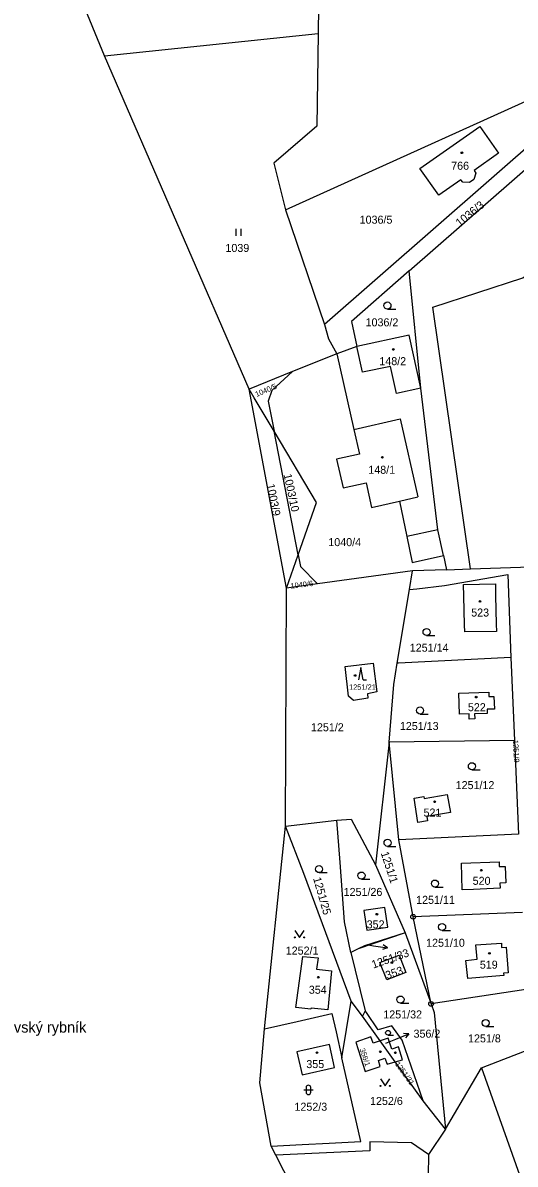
# Model space of a CAD drawing. Extents: x -725728 to -720881, y -1068679 to -1063504.
# Drawn here: x -723801.1 to -723696.6, y -1064913.6 to -1064671.2 of the extents above; entities that cross this region are included whole.
import ezdxf

# ---------------------------------------------------------------- set-up
doc = ezdxf.new("R2010")
doc.units = 0
for name, color, linetype in [('Hranice parcel', 7, 'Continuous'), ('Parcelní čísla', 7, 'Continuous'), ('Pop  PČ popisy', 7, 'Continuous'), ('Vnitřní kresba', 7, 'Continuous'), ('Značky bodu BP', 7, 'Continuous'), ('Značky budov', 7, 'Continuous'), ('Značky kultur', 7, 'Continuous')]:
    doc.layers.add(name, color=color, linetype=linetype)

# ---------------------------------------------------------------- blocks, each defined once
blk = doc.blocks.new('4.02_3')
at = {"layer": 'Značky budov'}
blk.add_circle((-0.001, 0), 0.0175, dxfattribs=at)
blk = doc.blocks.new('4.02_4')
at = {"layer": 'Značky budov'}
blk.add_circle((-0.001, 0), 0.0175, dxfattribs=at)
blk = doc.blocks.new('1029_141')
at = {"layer": 'Pop  PČ popisy'}
for p, q in [((0, 0), (0.278, 0.112)), ((0.278, 0.112), (0.167, 0.121)), ((0.278, 0.112), (0.204, 0.029))]:
    blk.add_line(p, q, dxfattribs=at)
blk = doc.blocks.new('1029_158')
at = {"layer": 'Pop  PČ popisy'}
for p, q in [((0, 0), (0.297, -0.042)), ((0.297, -0.042), (0.205, 0.022)), ((0.297, -0.042), (0.191, -0.077))]:
    blk.add_line(p, q, dxfattribs=at)
blk = doc.blocks.new('3.04_2')
at = {"layer": 'Značky kultur'}
blk.add_line((0.001, 0), (0.176, 0), dxfattribs=at)
blk.add_circle((0.001, 0.075), 0.075, dxfattribs=at)
blk = doc.blocks.new('3.14_1')
at = {"layer": 'Značky kultur'}
blk.add_lwpolyline([(-0.1, 0.15), (0, 0), (0.1, 0.15)], dxfattribs=at)
for centre in [(-0.1, 0), (0.1, 0)]:
    blk.add_circle(centre, 0.01, dxfattribs=at)
blk = doc.blocks.new('3.04_4')
at = {"layer": 'Značky kultur'}
blk.add_line((0, 0), (0.118, 0), dxfattribs=at)
blk.add_circle((0, 0.05), 0.0502, dxfattribs=at)
blk = doc.blocks.new('3.08_3')
at = {"layer": 'Značky kultur'}
for p, q in [((0, 0.268), (-0.05, 0)), ((0.05, 0), (0, 0.268)), ((0.05, 0), (0.117, 0))]:
    blk.add_line(p, q, dxfattribs=at)
blk = doc.blocks.new('3.16_2')
at = {"layer": 'Značky kultur'}
for p, q in [((-0.1, 0.1), (0.1, 0.1)), ((-0.05, 0.15), (-0.05, 0.05)), ((0.05, 0.05), (0.05, 0.15))]:
    blk.add_line(p, q, dxfattribs=at)
for centre, start, end in [((0, 0.15), 0, 180), ((0, 0.05), 180, 359.9879)]:
    blk.add_arc(centre, 0.05, start, end, dxfattribs=at)
blk = doc.blocks.new('3.04_3')
at = {"layer": 'Značky kultur'}
blk.add_line((0.001, 0), (0.176, 0), dxfattribs=at)
blk.add_circle((0.001, 0.075), 0.075, dxfattribs=at)
blk = doc.blocks.new('3.06_1')
at = {"layer": 'Značky kultur'}
for p, q in [((-0.051, 0), (-0.051, 0.15)), ((0.049, 0), (0.049, 0.15))]:
    blk.add_line(p, q, dxfattribs=at)
blk = doc.blocks.new('1.05_1')
at = {"layer": 'Značky bodu BP'}
for radius in [0.05, 0.00303]:
    blk.add_circle((0, 0), radius, dxfattribs=at)

msp = doc.modelspace()

# ---------------------------------------------------------------- linework, layer by layer
at = {"layer": 'Hranice parcel'}
for p, q in [((-723783.79, -1064678.15), (-723796.33, -1064647.54)), ((-723783.79, -1064678.15), (-723738.41, -1064673.46)), ((-723753.08, -1064748.97), (-723783.79, -1064678.15)), ((-723719.07, -1064723.85), (-723674.26, -1064684.61)), ((-723745.32, -1064710.92), (-723737.07, -1064735.26)), ((-723716.6, -1064748.78), (-723719.07, -1064723.85)), ((-723730.18, -1064739.94), (-723734.47, -1064741.5)), ((-723734.47, -1064741.5), (-723743.83, -1064745.24)), ((-723743.83, -1064745.24), (-723753.08, -1064748.97)), ((-723745.1, -1064791.26), (-723753.08, -1064748.97)), ((-723742.63, -1064784.16), (-723747.76, -1064757.93)), ((-723745.1, -1064791.26), (-723742.63, -1064784.16)), ((-723711.78, -1064784.34), (-723711.13, -1064787.34)), ((-723711.13, -1064787.34), (-723706.06, -1064787.17)), ((-723706.06, -1064787.17), (-723691.2, -1064786.68)), ((-723718.35, -1064787.58), (-723738.56, -1064790.36)), ((-723719.04, -1064791.55), (-723718.35, -1064787.58)), ((-723711.13, -1064787.34), (-723718.35, -1064787.58)), ((-723745.36, -1064841.8), (-723745.1, -1064791.26)), ((-723738.56, -1064790.36), (-723745.1, -1064791.26)), ((-723721.67, -1064807.21), (-723719.04, -1064791.55)), ((-723697.53, -1064806.02), (-723696.71, -1064823.6)), ((-723696.71, -1064823.6), (-723723.35, -1064823.98)), ((-723696.71, -1064823.6), (-723695.86, -1064843.5)), ((-723723.35, -1064823.98), (-723726.22, -1064850.05)), ((-723721.3, -1064844.75), (-723723.35, -1064823.98)), ((-723745.36, -1064841.8), (-723734.47, -1064840.53)), ((-723749.82, -1064884.89), (-723745.36, -1064841.8)), ((-723695.86, -1064843.5), (-723721.3, -1064844.75)), ((-723718.25, -1064861.07), (-723721.3, -1064844.75)), ((-723726.22, -1064850.05), (-723719.93, -1064864.47)), ((-723695.02, -1064860.13), (-723718.25, -1064861.07)), ((-723714.43, -1064879.58), (-723718.25, -1064861.07)), ((-723719.93, -1064864.47), (-723729.89, -1064867.86)), ((-723719.93, -1064864.47), (-723714.43, -1064879.58)), ((-723729.89, -1064867.86), (-723731.49, -1064868.63)), ((-723707.04, -1064870.32), (-723704.62, -1064870.08)), ((-723699.04, -1064873.07), (-723699.01, -1064873.5)), ((-723694.33, -1064876.48), (-723714.43, -1064879.58)), ((-723733.38, -1064890.99), (-723731.42, -1064878.97)), ((-723729.03, -1064882.17), (-723731.42, -1064878.97)), ((-723728.43, -1064881.01), (-723729.03, -1064882.17)), ((-723725.27, -1064887.41), (-723729.03, -1064882.17)), ((-723703.73, -1064893.16), (-723683.02, -1064885.11)), ((-723722.05, -1064891.88), (-723725.27, -1064887.41)), ((-723716.13, -1064900.12), (-723722.05, -1064891.88)), ((-723711.39, -1064906.15), (-723703.73, -1064893.16)), ((-723703.73, -1064893.16), (-723691.41, -1064927.75)), ((-723711.39, -1064906.15), (-723716.13, -1064900.12)), ((-723711.39, -1064906.15), (-723715.02, -1064911.59)), ((-723747.41, -1064911.73), (-723748.39, -1064909.8))]:
    msp.add_line(p, q, dxfattribs=at)
for points in [[(-723796.33, -1064647.54), (-723767.99, -1064650.26), (-723738.16, -1064656.09), (-723738.41, -1064673.46)], [(-723738.41, -1064673.46), (-723738.7, -1064693.12), (-723747.79, -1064700.99), (-723745.32, -1064710.92)], [(-723745.32, -1064710.92), (-723679.61, -1064681.18), (-723675.69, -1064679.41)], [(-723675.22, -1064681.12), (-723678.56, -1064684.04), (-723737.07, -1064735.26)], [(-723705.3, -1064702.54), (-723704.95, -1064703.11), (-723705.36, -1064704.45), (-723706.3, -1064705.09), (-723707.73, -1064705.05), (-723708.12, -1064704.52), (-723712.82, -1064707.81), (-723716.8, -1064702.15), (-723704.08, -1064693.2), (-723700.1, -1064698.89), (-723705.3, -1064702.54)], [(-723706.06, -1064787.17), (-723714.05, -1064731.57), (-723694.99, -1064725.31), (-723688.13, -1064720.24)], [(-723719.07, -1064723.85), (-723731.35, -1064734.6), (-723730.18, -1064739.94)], [(-723737.07, -1064735.26), (-723736.19, -1064738.31), (-723734.47, -1064741.5)], [(-723716.6, -1064748.78), (-723719.09, -1064737.49), (-723730.18, -1064739.94)], [(-723716.6, -1064748.78), (-723721.8, -1064749.93), (-723723.08, -1064744.14), (-723728.99, -1064745.37), (-723730.18, -1064739.94)], [(-723734.47, -1064741.5), (-723730.83, -1064757.52), (-723729.64, -1064762.76), (-723734.49, -1064763.86), (-723733.1, -1064769.97), (-723728.25, -1064768.87), (-723727.06, -1064774.11), (-723721.17, -1064772.77), (-723719.59, -1064780.31), (-723718.44, -1064785.8), (-723711.78, -1064784.34)], [(-723743.83, -1064745.24), (-723748.26, -1064749.26), (-723749.02, -1064751.51), (-723747.76, -1064757.93)], [(-723747.76, -1064757.93), (-723751.96, -1064750.85), (-723753.08, -1064748.97)], [(-723711.78, -1064784.34), (-723712.98, -1064778.85), (-723716.6, -1064748.78)], [(-723742.63, -1064784.16), (-723738.77, -1064773.08), (-723747.76, -1064757.93)], [(-723742.63, -1064784.16), (-723742.13, -1064786.69), (-723738.56, -1064790.36)], [(-723719.04, -1064791.55), (-723717.44, -1064791.37), (-723711.6, -1064790.7), (-723698.15, -1064788.39), (-723697.53, -1064806.02)], [(-723707.54, -1064790.47), (-723700.79, -1064790.34), (-723700.74, -1064792.82), (-723700.62, -1064798.93), (-723700.58, -1064800.44), (-723707.27, -1064800.56), (-723707.31, -1064799.05), (-723707.47, -1064792.98), (-723707.54, -1064790.47)], [(-723697.53, -1064806.02), (-723721.32, -1064807.19), (-723721.67, -1064807.21)], [(-723727.84, -1064814.64), (-723730.91, -1064815.1), (-723732, -1064814.22), (-723732.7, -1064807.89), (-723726.71, -1064807.19), (-723725.93, -1064813.31), (-723727.93, -1064813.69), (-723727.84, -1064814.64)], [(-723723.35, -1064823.98), (-723722.32, -1064811.71), (-723721.67, -1064807.21)], [(-723701.01, -1064816.95), (-723702.53, -1064816.95), (-723702.5, -1064817.85), (-723705.2, -1064817.94), (-723705.17, -1064819.01), (-723706.32, -1064819.05), (-723706.35, -1064817.98), (-723708.44, -1064818.05), (-723708.57, -1064813.54), (-723702.19, -1064813.32), (-723702.16, -1064814.3), (-723701.1, -1064814.26), (-723701.01, -1064816.95)], [(-723710.34, -1064838.92), (-723715.34, -1064839.73), (-723715.19, -1064840.67), (-723717.22, -1064841.01), (-723718.06, -1064835.86), (-723715.98, -1064835.52), (-723715.91, -1064835.91), (-723711, -1064835.11), (-723710.34, -1064838.92)], [(-723734.47, -1064840.53), (-723731.37, -1064840.32), (-723726.22, -1064850.05)], [(-723731.49, -1064868.63), (-723732.79, -1064862.14), (-723733.77, -1064849.51), (-723734.47, -1064840.53)], [(-723731.42, -1064878.97), (-723741.46, -1064851.85), (-723745.36, -1064841.8)], [(-723707.81, -1064855.32), (-723708.01, -1064849.69), (-723699.99, -1064849.41), (-723699.96, -1064850.4), (-723698.7, -1064850.36), (-723698.6, -1064853.87), (-723699.83, -1064853.92), (-723699.8, -1064854.95), (-723705.42, -1064855.24), (-723707.81, -1064855.32)], [(-723724.23, -1064859.09), (-723728.68, -1064859.73), (-723728.08, -1064863.9), (-723723.63, -1064863.26), (-723724.23, -1064859.09)], [(-723719.93, -1064864.47), (-723728.57, -1064867.23), (-723729.89, -1064867.86)], [(-723704.62, -1064870.08), (-723704.93, -1064867.05), (-723699.52, -1064866.68), (-723699.48, -1064867.6), (-723698.47, -1064867.53), (-723698.08, -1064873), (-723699.04, -1064873.07)], [(-723739.97, -1064880.7), (-723743.14, -1064880.34), (-723741.67, -1064869.48), (-723738.39, -1064869.78), (-723738.79, -1064872.18), (-723735.55, -1064872.52), (-723736.37, -1064880.82), (-723739.92, -1064880.48), (-723739.97, -1064880.7)], [(-723731.49, -1064868.63), (-723730.58, -1064872.37), (-723728.43, -1064881.01)], [(-723719.77, -1064872.88), (-723723.85, -1064874.48), (-723725.3, -1064870.79), (-723721.22, -1064869.19), (-723719.77, -1064872.88)], [(-723699.01, -1064873.5), (-723706.65, -1064874.18), (-723707.04, -1064870.32)], [(-723749.82, -1064884.89), (-723742.84, -1064883.3), (-723735.5, -1064881.61), (-723734.62, -1064885.49), (-723733.38, -1064890.99)], [(-723716.13, -1064900.12), (-723720.54, -1064887.28), (-723722.74, -1064884.24), (-723725.66, -1064885.07), (-723728.13, -1064881.36), (-723728.43, -1064881.01)], [(-723714.43, -1064879.58), (-723713.77, -1064881.38), (-723711.39, -1064906.15)], [(-723748.39, -1064909.8), (-723750.77, -1064896.36), (-723749.82, -1064884.89)], [(-723725.27, -1064887.41), (-723726.75, -1064887.9), (-723727.22, -1064886.54), (-723730.39, -1064887.69), (-723728.45, -1064893.93), (-723725.23, -1064892.85), (-723725.62, -1064891.56), (-723724.25, -1064891.11), (-723723.79, -1064892.37), (-723722.05, -1064891.88)], [(-723741.8, -1064894.6), (-723734.97, -1064893.05), (-723736, -1064888.16), (-723742.91, -1064889.73), (-723741.8, -1064894.6)], [(-723722.05, -1064891.88), (-723720.47, -1064891.44), (-723721.36, -1064888.72), (-723722.78, -1064889.18), (-723723.57, -1064886.86), (-723725.27, -1064887.41)], [(-723748.39, -1064909.8), (-723741.82, -1064909.45), (-723736.08, -1064909.15), (-723729.34, -1064908.8), (-723733.38, -1064890.99)], [(-723715.02, -1064911.59), (-723718.58, -1064909.08), (-723727.42, -1064908.87), (-723727.47, -1064910.76), (-723747.41, -1064911.73)], [(-723744.4, -1064931.16), (-723742.32, -1064921.69), (-723747.41, -1064911.73)], [(-723715.02, -1064911.59), (-723715.2, -1064925.15), (-723718.94, -1064932.39)]]:
    msp.add_lwpolyline(points, dxfattribs=at)
at = {"layer": 'Pop  PČ popisy'}
for p, q in [((-723727.81, -1064867.05), (-723726.63, -1064867.21)), ((-723724.07, -1064887.91), (-723721.93, -1064887.03))]:
    msp.add_line(p, q, dxfattribs=at)
at = {"layer": 'Vnitřní kresba'}
for p, q in [((-723730.83, -1064757.52), (-723721.03, -1064755.29)), ((-723721.03, -1064755.29), (-723717.26, -1064771.88)), ((-723721.17, -1064772.77), (-723717.26, -1064771.88)), ((-723712.98, -1064778.85), (-723719.59, -1064780.31))]:
    msp.add_line(p, q, dxfattribs=at)

# ---------------------------------------------------------------- block references
at = {"layer": 'Pop  PČ popisy', "xscale": 10, "yscale": 10}
for name, p in [('1029_158', (-723726.63, -1064867.21)), ('1029_141', (-723721.93, -1064887.03))]:
    msp.add_blockref(name, p, dxfattribs=at)
at = {"layer": 'Značky bodu BP', "xscale": 10, "yscale": 10}
for p in [(-723718.25, -1064861.07), (-723714.43, -1064879.58)]:
    msp.add_blockref('1.05_1', p, dxfattribs=at)
at = {"layer": 'Značky budov', "xscale": 10, "yscale": 10}
for name, p in [('4.02_3', (-723707.89, -1064698.77)), ('4.02_3', (-723722.45, -1064740.55)), ('4.02_3', (-723724.77, -1064763.46)), ('4.02_3', (-723704.04, -1064794.08)), ('4.02_3', (-723730.55, -1064809.81)), ('4.02_4', (-723704.84, -1064814.4)), ('4.02_4', (-723713.68, -1064836.63)), ('4.02_4', (-723703.77, -1064851.17)), ('4.02_3', (-723725.93, -1064860.51)), ('4.02_3', (-723702.04, -1064868.81)), ('4.02_3', (-723722.75, -1064870.79)), ('4.02_4', (-723738.37, -1064873.9)), ('4.02_4', (-723738.64, -1064889.91)), ('4.02_3', (-723725.2, -1064889.73)), ('4.02_3', (-723722, -1064889.95))]:
    msp.add_blockref(name, p, dxfattribs=at)
at = {"layer": 'Značky kultur', "xscale": 10, "yscale": 10}
for name, p in [('3.06_1', (-723755.27, -1064716.45)), ('3.04_2', (-723723.71, -1064731.97)), ('3.04_2', (-723715.41, -1064801.33)), ('3.08_3', (-723729.34, -1064810.76)), ('3.04_2', (-723716.79, -1064817.99)), ('3.04_2', (-723705.78, -1064829.83)), ('3.04_2', (-723723.69, -1064846.1)), ('3.04_3', (-723738.23, -1064851.68)), ('3.04_2', (-723729.22, -1064853.05)), ('3.04_2', (-723713.63, -1064854.75)), ('3.04_2', (-723712.11, -1064863.98)), ('3.14_1', (-723742.37, -1064865.45)), ('3.04_3', (-723720.94, -1064879.39)), ('3.04_2', (-723702.86, -1064884.37)), ('3.04_4', (-723723.58, -1064886.2)), ('3.14_1', (-723724.2, -1064897)), ('3.16_2', (-723740.48, -1064898.84))]:
    msp.add_blockref(name, p, dxfattribs=at)

# ---------------------------------------------------------------- texts
at = {"layer": 'Parcelní čísla'}
for s, height, p in [('766', 1.7, (-723710.17, -1064702.38)), ('1036/5', 1.7, (-723729.6, -1064713.84)), ('1039', 1.7, (-723758.09, -1064719.84)), ('1036/2', 1.7, (-723728.34, -1064735.64)), ('148/2', 1.7, (-723725.42, -1064743.89)), ('148/1', 1.7, (-723727.76, -1064766.96)), ('1040/4', 1.7, (-723736.25, -1064782.33)), ('523', 1.7, (-723705.92, -1064797.28)), ('1251/14', 1.7, (-723718.96, -1064804.75)), ('1251/21', 1.14, (-723731.86, -1064812.85)), ('522', 1.7, (-723706.62, -1064817.39)), ('1251/2', 1.7, (-723739.93, -1064821.65)), ('1251/13', 1.7, (-723721.06, -1064821.39)), ('1251/12', 1.7, (-723709.22, -1064833.94)), ('521', 1.7, (-723716.04, -1064839.77)), ('520', 1.7, (-723705.61, -1064854.27)), ('1251/26', 1.7, (-723733, -1064856.63)), ('1251/11', 1.7, (-723717.61, -1064858.31)), ('352', 1.7, (-723728.11, -1064863.52)), ('1252/1', 1.7, (-723745.29, -1064869.09)), ('1251/10', 1.7, (-723715.49, -1064867.43)), ('519', 1.7, (-723704.09, -1064872.08)), ('354', 1.7, (-723740.39, -1064877.41)), ('1251/32', 1.7, (-723724.58, -1064882.65)), ('356/2', 1.7, (-723718.16, -1064886.74)), ('1251/8', 1.7, (-723706.59, -1064887.74)), ('355', 1.7, (-723740.92, -1064893.2)), ('1252/3', 1.7, (-723743.44, -1064902.26)), ('1252/6', 1.7, (-723727.39, -1064901.03))]:
    msp.add_text(s, height=height, dxfattribs=at).set_placement(p)
for s, height, rotation, p in [('1036/3', 1.7, 39, (-723708.38, -1064714.55)), ('1040/5', 1.14, 23, (-723751.49, -1064750.67)), ('1003/10', 1.7, 282, (-723745.75, -1064767.13)), ('1003/9', 1.7, 281, (-723749.35, -1064769.23)), ('1040/6', 1.14, 7, (-723744.21, -1064791.36)), ('1251/9', 1.14, 273, (-723697.08, -1064823.53)), ('1251/1', 1.7, 288, (-723725.15, -1064847.5)), ('1251/25', 1.7, 286, (-723739.5, -1064852.9)), ('1251/33', 1.7, 19, (-723726.72, -1064872.08)), ('353', 1.7, 19, (-723723.79, -1064874.37)), ('356/1', 1.14, 289, (-723729.62, -1064889.2)), ('1251/31', 1.14, 306, (-723722.15, -1064892.37))]:
    msp.add_text(s, height=height, rotation=rotation, dxfattribs=at).set_placement(p)
at = {"layer": 'Pop  PČ popisy'}
msp.add_text('Hubačovský rybník', height=2.3, dxfattribs=at).set_placement((-723813.59, -1064885.66))

doc.saveas('drawing.dxf')
